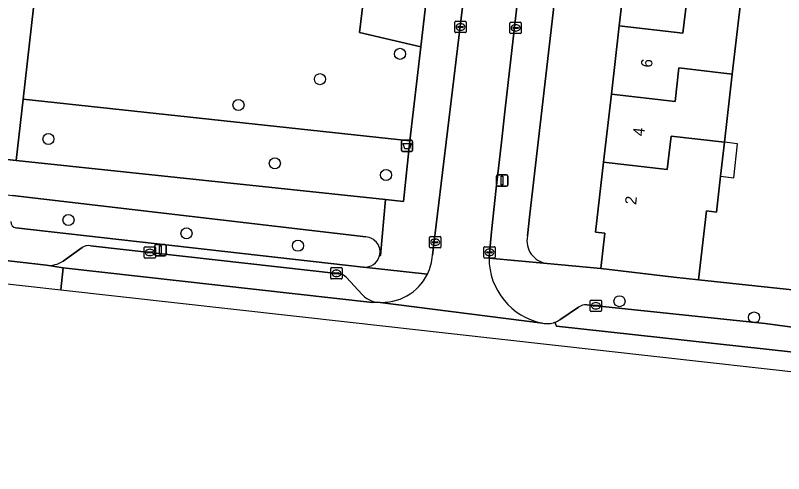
# Model space of a CAD drawing. Extents: x 162082 to 163401, y 388089 to 388636.
# Drawn here: x 162610.5 to 162678.4, y 388092.1 to 388132.5 of the extents above; entities that cross this region are included whole.
import ezdxf

# ---------------------------------------------------------------- set-up
doc = ezdxf.new("R2010")
doc.units = 0
for name, color, linetype in [('IMGEO_Afvalbak', 7, 'Continuous'), ('IMGEO_Boom', 7, 'Continuous'), ('IMGEO_Erf', 7, 'Continuous'), ('IMGEO_Fietspad_open', 7, 'Continuous'), ('IMGEO_Groenvoorziening', 7, 'Continuous'), ('IMGEO_Kolk', 7, 'Continuous'), ('IMGEO_Lichtmast', 7, 'Continuous'), ('IMGEO_Pand', 7, 'Continuous'), ('IMGEO_Pand_nummerreeks', 7, 'Continuous'), ('IMGEO_Pand_overbouw', 7, 'Continuous'), ('IMGEO_Parkeervlak_gesloten', 7, 'Continuous'), ('IMGEO_Rijbaan_lokaal_gesloten', 7, 'Continuous'), ('IMGEO_Rijbaan_lokaal_open', 7, 'Continuous'), ('IMGEO_Voetpad_open', 7, 'Continuous')]:
    doc.layers.add(name, color=color, linetype=linetype)

msp = doc.modelspace()

# ---------------------------------------------------------------- linework, layer by layer
at = {"layer": 'IMGEO_Afvalbak'}
for p, q in [((162644.619, 388120.597), (162644.619, 388121.397)), ((162644.619, 388121.397), (162644.619, 388120.597)), ((162644.719, 388121.497), (162645.509, 388121.497)), ((162645.509, 388121.497), (162644.719, 388121.497)), ((162645.609, 388121.397), (162645.609, 388120.597)), ((162645.609, 388120.597), (162645.609, 388121.397)), ((162645.509, 388120.497), (162644.719, 388120.497)), ((162644.719, 388120.497), (162645.509, 388120.497))]:
    msp.add_line(p, q, dxfattribs=at)
msp.add_lwpolyline([(162644.762, 388121.211), (162645.466, 388121.211), (162645.317, 388120.741), (162644.911, 388120.741), (162644.762, 388121.211)], dxfattribs=at)
for centre, start, end in [((162644.719, 388121.397), 90, 180), ((162644.719, 388121.397), 90, 180), ((162645.509, 388121.397), 0, 90), ((162645.509, 388121.397), 360, 90), ((162644.719, 388120.597), 180, 270), ((162644.719, 388120.597), 180, 270), ((162645.509, 388120.597), 270, 0), ((162645.509, 388120.597), 270, 0)]:
    msp.add_arc(centre, 0.1, start, end, dxfattribs=at)
at = {"layer": 'IMGEO_Boom'}
for centre in [(162644.494, 388129.121), (162637.421, 388126.886), (162630.234, 388124.612), (162613.457, 388121.6), (162633.443, 388119.458), (162643.265, 388118.431), (162615.226, 388114.447), (162625.645, 388113.282), (162635.48, 388112.179), (162663.87, 388107.283), (162675.753, 388105.851)]:
    msp.add_circle(centre, 0.489, dxfattribs=at)
at = {"layer": 'IMGEO_Erf'}
for points in [[(162661.941, 388166.636), (162655.964, 388114.983), (162655.74, 388113.043)], [(162657.492, 388110.617), (162662.214, 388110.161), (162662.574, 388113.29), (162661.759, 388113.384), (162662.469, 388119.553), (162663.161, 388125.571), (162663.853, 388131.589), (162664.545, 388137.607), (162665.238, 388143.626), (162665.93, 388149.644), (162666.622, 388155.663), (162667.332, 388161.831), (162672.859, 388161.195), (162673.195, 388164.118), (162677.989, 388163.566), (162677.28, 388157.402)], [(162674.513, 388133.345), (162673.821, 388127.33), (162673.129, 388121.316), (162672.784, 388118.318), (162672.421, 388115.157), (162671.557, 388115.256), (162670.857, 388109.168), (162682.179, 388107.971), (162683.276, 388117.486), (162684.27, 388126.338), (162681.465, 388126.651), (162681.782, 388129.481), (162684.587, 388129.167), (162684.969, 388132.561)]]:
    msp.add_lwpolyline(points, dxfattribs=at)
msp.add_arc((162657.73, 388112.634), 2.031, 168.39093, 263.28092, dxfattribs=at)
at = {"layer": 'IMGEO_Fietspad_open'}
msp.add_lwpolyline([(162618.361, 388188.104), (162615.148, 388188.311), (162612.162, 388159.668), (162610.42, 388144.075), (162608.339, 388125.455), (162607.732, 388120.019), (162610.616, 388119.717), (162611.227, 388125.114)], close=True, dxfattribs=at)
at = {"layer": 'IMGEO_Groenvoorziening'}
for points in [[(162647.106, 388182.185), (162652.348, 388181.486), (162652.494, 388182.789), (162661.001, 388181.725), (162661.305, 388184.711), (162649.768, 388186.014), (162618.336, 388189.565), (162618.361, 388188.104), (162611.227, 388125.114), (162645.375, 388121.434), (162646.317, 388129.731), (162640.919, 388131.009)], [(162652.348, 388181.486), (162647.106, 388182.185), (162640.919, 388131.009), (162646.317, 388129.731)], [(162645.375, 388121.434), (162611.227, 388125.114), (162610.616, 388119.717), (162643.205, 388116.25), (162644.798, 388116.081)]]:
    msp.add_lwpolyline(points, close=True, dxfattribs=at)
for points in [[(162641.48, 388112.962), (162610.292, 388116.62)], [(162610.592, 388113.761), (162641.25, 388110.302)]]:
    msp.add_lwpolyline(points, dxfattribs=at)
for centre, radius, start, end in [((162610.651, 388114.276), 0.518, 175.65427, 263.50781), ((162641.398, 388111.628), 1.336, 344.92485, 86.4787), ((162641.399, 388111.629), 1.335, 263.60083, 344.89376)]:
    msp.add_arc(centre, radius, start, end, dxfattribs=at)
at = {"layer": 'IMGEO_Kolk'}
for p, q in [((162649.337, 388131.068), (162649.337, 388131.92)), ((162649.412, 388131.994), (162650.264, 388131.994)), ((162649.825, 388131.774), (162649.85, 388131.774)), ((162650.338, 388131.92), (162650.338, 388131.068)), ((162654.199, 388130.991), (162654.199, 388131.843)), ((162654.274, 388131.917), (162655.126, 388131.917)), ((162654.687, 388131.697), (162654.712, 388131.697)), ((162655.2, 388131.843), (162655.2, 388130.991)), ((162650.264, 388130.994), (162649.412, 388130.994)), ((162649.596, 388131.488), (162649.596, 388131.5)), ((162650.034, 388131.451), (162649.636, 388131.451)), ((162649.639, 388131.537), (162650.037, 388131.537)), ((162649.848, 388131.214), (162649.823, 388131.214)), ((162650.08, 388131.5), (162650.08, 388131.488)), ((162655.126, 388130.917), (162654.274, 388130.917)), ((162654.458, 388131.411), (162654.458, 388131.423)), ((162654.896, 388131.374), (162654.498, 388131.374)), ((162654.501, 388131.46), (162654.899, 388131.46)), ((162654.71, 388131.137), (162654.685, 388131.137)), ((162654.942, 388131.423), (162654.942, 388131.411)), ((162647.104, 388112.064), (162647.104, 388112.916)), ((162647.179, 388112.99), (162648.031, 388112.99)), ((162647.592, 388112.77), (162647.617, 388112.77)), ((162648.105, 388112.916), (162648.105, 388112.064)), ((162621.913, 388111.162), (162621.913, 388112.014)), ((162621.988, 388112.088), (162622.84, 388112.088)), ((162622.914, 388112.014), (162622.914, 388111.162)), ((162648.031, 388111.99), (162647.179, 388111.99)), ((162647.363, 388112.484), (162647.363, 388112.496)), ((162647.801, 388112.447), (162647.403, 388112.447)), ((162647.406, 388112.533), (162647.804, 388112.533)), ((162647.615, 388112.21), (162647.59, 388112.21)), ((162647.847, 388112.496), (162647.847, 388112.484)), ((162651.89, 388111.172), (162651.89, 388112.024)), ((162651.965, 388112.098), (162652.817, 388112.098)), ((162652.891, 388112.024), (162652.891, 388111.172)), ((162622.172, 388111.582), (162622.172, 388111.594)), ((162622.61, 388111.545), (162622.212, 388111.545)), ((162622.215, 388111.631), (162622.613, 388111.631)), ((162622.424, 388111.308), (162622.399, 388111.308)), ((162622.401, 388111.868), (162622.426, 388111.868)), ((162622.656, 388111.594), (162622.656, 388111.582)), ((162652.149, 388111.592), (162652.149, 388111.604)), ((162652.587, 388111.555), (162652.189, 388111.555)), ((162652.192, 388111.641), (162652.59, 388111.641)), ((162652.401, 388111.318), (162652.376, 388111.318)), ((162652.378, 388111.878), (162652.403, 388111.878)), ((162652.633, 388111.604), (162652.633, 388111.592)), ((162622.84, 388111.088), (162621.988, 388111.088)), ((162652.817, 388111.098), (162651.965, 388111.098)), ((162638.377, 388109.323), (162638.377, 388110.175)), ((162638.452, 388110.249), (162639.304, 388110.249)), ((162638.865, 388110.029), (162638.89, 388110.029)), ((162639.378, 388110.175), (162639.378, 388109.323)), ((162639.304, 388109.249), (162638.452, 388109.249)), ((162638.636, 388109.743), (162638.636, 388109.755)), ((162639.074, 388109.706), (162638.676, 388109.706)), ((162638.679, 388109.792), (162639.077, 388109.792)), ((162638.888, 388109.469), (162638.863, 388109.469)), ((162639.12, 388109.755), (162639.12, 388109.743)), ((162661.283, 388106.457), (162661.283, 388107.309)), ((162661.358, 388107.383), (162662.21, 388107.383)), ((162661.771, 388107.163), (162661.796, 388107.163)), ((162662.284, 388107.309), (162662.284, 388106.457)), ((162661.542, 388106.877), (162661.542, 388106.889)), ((162661.98, 388106.84), (162661.582, 388106.84)), ((162661.585, 388106.926), (162661.983, 388106.926)), ((162661.794, 388106.603), (162661.769, 388106.603)), ((162662.026, 388106.889), (162662.026, 388106.877)), ((162662.21, 388106.383), (162661.358, 388106.383))]:
    msp.add_line(p, q, dxfattribs=at)
for points in [[(162649.337, 388131.068), (162649.337, 388131.92)], [(162649.412, 388131.994), (162650.264, 388131.994)], [(162650.338, 388131.92), (162650.338, 388131.068)], [(162654.199, 388130.991), (162654.199, 388131.843)], [(162654.274, 388131.917), (162655.126, 388131.917)], [(162655.2, 388131.843), (162655.2, 388130.991)], [(162650.264, 388130.994), (162649.412, 388130.994)], [(162655.126, 388130.917), (162654.274, 388130.917)], [(162647.104, 388112.064), (162647.104, 388112.916)], [(162647.179, 388112.99), (162648.031, 388112.99)], [(162648.105, 388112.916), (162648.105, 388112.064)], [(162621.913, 388111.162), (162621.913, 388112.014)], [(162621.988, 388112.088), (162622.84, 388112.088)], [(162622.914, 388112.014), (162622.914, 388111.162)], [(162648.031, 388111.99), (162647.179, 388111.99)], [(162651.89, 388111.172), (162651.89, 388112.024)], [(162651.965, 388112.098), (162652.817, 388112.098)], [(162652.891, 388112.024), (162652.891, 388111.172)], [(162622.84, 388111.088), (162621.988, 388111.088)], [(162652.817, 388111.098), (162651.965, 388111.098)], [(162638.377, 388109.323), (162638.377, 388110.175)], [(162638.452, 388110.249), (162639.304, 388110.249)], [(162639.378, 388110.175), (162639.378, 388109.323)], [(162639.304, 388109.249), (162638.452, 388109.249)], [(162661.283, 388106.457), (162661.283, 388107.309)], [(162661.358, 388107.383), (162662.21, 388107.383)], [(162662.284, 388107.309), (162662.284, 388106.457)], [(162662.21, 388106.383), (162661.358, 388106.383)]]:
    msp.add_lwpolyline(points, dxfattribs=at)
for centre, radius, start, end in [((162649.414, 388131.918), 0.0765, 91.55205, 178.44795), ((162649.414, 388131.918), 0.0765, 91.55205, 178.44795), ((162650.262, 388131.918), 0.0765, 1.55205, 88.44795), ((162650.262, 388131.918), 0.0765, 1.55205, 88.44795), ((162654.276, 388131.841), 0.0765, 91.55205, 178.44795), ((162654.276, 388131.841), 0.0765, 91.55205, 178.44795), ((162655.124, 388131.841), 0.0765, 1.55205, 88.44795), ((162655.124, 388131.841), 0.0765, 1.55205, 88.44795), ((162649.414, 388131.07), 0.0765, 181.55205, 268.44795), ((162649.414, 388131.07), 0.0765, 181.55205, 268.44795), ((162649.636, 388131.497), 0.0403, 85.87752, 175.75265), ((162649.633, 388131.487), 0.0366, 178.93798, 274.71019), ((162650.037, 388131.494), 0.043, 264.86636, 352.45326), ((162650.041, 388131.499), 0.0386, 1.73085, 96.63898), ((162650.262, 388131.07), 0.0765, 271.55205, 358.44795), ((162650.262, 388131.07), 0.0765, 271.55205, 358.44795), ((162654.276, 388130.993), 0.0765, 181.55205, 268.44795), ((162654.276, 388130.993), 0.0765, 181.55205, 268.44795), ((162654.498, 388131.42), 0.0403, 85.87752, 175.75265), ((162654.495, 388131.41), 0.0366, 178.93798, 274.71019), ((162654.899, 388131.417), 0.043, 264.86636, 352.45326), ((162654.903, 388131.422), 0.0386, 1.73085, 96.63898), ((162655.124, 388130.993), 0.0765, 271.55205, 358.44795), ((162655.124, 388130.993), 0.0765, 271.55205, 358.44795), ((162647.181, 388112.914), 0.0765, 91.55205, 178.44795), ((162647.181, 388112.914), 0.0765, 91.55205, 178.44795), ((162648.029, 388112.914), 0.0765, 1.55205, 88.44795), ((162648.029, 388112.914), 0.0765, 1.55205, 88.44795), ((162621.99, 388112.012), 0.0765, 91.55205, 178.44795), ((162621.99, 388112.012), 0.0765, 91.55205, 178.44795), ((162622.838, 388112.012), 0.0765, 1.55205, 88.44795), ((162622.838, 388112.012), 0.0765, 1.55205, 88.44795), ((162647.181, 388112.066), 0.0765, 181.55205, 268.44795), ((162647.181, 388112.066), 0.0765, 181.55205, 268.44795), ((162647.403, 388112.493), 0.0403, 85.87752, 175.75265), ((162647.4, 388112.483), 0.0366, 178.93798, 274.71019), ((162647.804, 388112.49), 0.043, 264.86636, 352.45326), ((162647.808, 388112.495), 0.0386, 1.73085, 96.63898), ((162648.029, 388112.066), 0.0765, 271.55205, 358.44795), ((162648.029, 388112.066), 0.0765, 271.55205, 358.44795), ((162651.967, 388112.022), 0.0765, 91.55205, 178.44795), ((162651.967, 388112.022), 0.0765, 91.55205, 178.44795), ((162652.815, 388112.022), 0.0765, 1.55205, 88.44795), ((162652.815, 388112.022), 0.0765, 1.55205, 88.44795), ((162622.212, 388111.591), 0.0403, 85.87752, 175.75265), ((162622.209, 388111.581), 0.0366, 178.93798, 274.71019), ((162622.613, 388111.588), 0.043, 264.86636, 352.45326), ((162622.617, 388111.593), 0.0386, 1.73085, 96.63898), ((162652.189, 388111.601), 0.0403, 85.87752, 175.75265), ((162652.186, 388111.591), 0.0366, 178.93798, 274.71019), ((162652.59, 388111.598), 0.043, 264.86636, 352.45326), ((162652.594, 388111.603), 0.0386, 1.73085, 96.63898), ((162621.99, 388111.164), 0.0765, 181.55205, 268.44795), ((162621.99, 388111.164), 0.0765, 181.55205, 268.44795), ((162622.838, 388111.164), 0.0765, 271.55205, 358.44795), ((162622.838, 388111.164), 0.0765, 271.55205, 358.44795), ((162651.967, 388111.174), 0.0765, 181.55205, 268.44795), ((162651.967, 388111.174), 0.0765, 181.55205, 268.44795), ((162652.815, 388111.174), 0.0765, 271.55205, 358.44795), ((162652.815, 388111.174), 0.0765, 271.55205, 358.44795), ((162638.454, 388110.173), 0.0765, 91.55205, 178.44795), ((162638.454, 388110.173), 0.0765, 91.55205, 178.44795), ((162639.302, 388110.173), 0.0765, 1.55205, 88.44795), ((162639.302, 388110.173), 0.0765, 1.55205, 88.44795), ((162638.454, 388109.325), 0.0765, 181.55205, 268.44795), ((162638.454, 388109.325), 0.0765, 181.55205, 268.44795), ((162638.676, 388109.752), 0.0403, 85.87752, 175.75265), ((162638.673, 388109.742), 0.0366, 178.93798, 274.71019), ((162639.077, 388109.749), 0.043, 264.86636, 352.45326), ((162639.081, 388109.754), 0.0386, 1.73085, 96.63898), ((162639.302, 388109.325), 0.0765, 271.55205, 358.44795), ((162639.302, 388109.325), 0.0765, 271.55205, 358.44795), ((162661.36, 388107.307), 0.0765, 91.55205, 178.44795), ((162661.36, 388107.307), 0.0765, 91.55205, 178.44795), ((162662.208, 388107.307), 0.0765, 1.55205, 88.44795), ((162662.208, 388107.307), 0.0765, 1.55205, 88.44795), ((162661.582, 388106.886), 0.0403, 85.87752, 175.75265), ((162661.579, 388106.876), 0.0366, 178.93798, 274.71019), ((162661.983, 388106.883), 0.043, 264.86636, 352.45326), ((162661.987, 388106.888), 0.0386, 1.73085, 96.63898), ((162661.36, 388106.459), 0.0765, 181.55205, 268.44795), ((162661.36, 388106.459), 0.0765, 181.55205, 268.44795), ((162662.208, 388106.459), 0.0765, 271.55205, 358.44795), ((162662.208, 388106.459), 0.0765, 271.55205, 358.44795)]:
    msp.add_arc(centre, radius, start, end, dxfattribs=at)
for centre, major_axis, ratio, start_param, end_param in [((162649.824, 388131.494), (-0.387, 0.002), 0.722429, 4.712389, 7.853982), ((162649.849, 388131.494), (-0.39, 0.002), 0.717154, 1.570796, 4.712389), ((162654.686, 388131.417), (-0.387, 0.002), 0.722429, 4.712389, 7.853982), ((162654.711, 388131.417), (-0.39, 0.002), 0.717154, 1.570796, 4.712389), ((162647.591, 388112.49), (-0.387, 0.002), 0.722429, 4.712389, 7.853982), ((162647.616, 388112.49), (-0.39, 0.002), 0.717154, 1.570796, 4.712389), ((162622.4, 388111.588), (-0.387, 0.002), 0.722429, 4.712389, 7.853982), ((162622.425, 388111.588), (-0.39, 0.002), 0.717154, 1.570796, 4.712389), ((162652.377, 388111.598), (-0.387, 0.002), 0.722429, 4.712389, 7.853982), ((162652.402, 388111.598), (-0.39, 0.002), 0.717154, 1.570796, 4.712389), ((162638.864, 388109.749), (-0.387, 0.002), 0.722429, 4.712389, 7.853982), ((162638.889, 388109.749), (-0.39, 0.002), 0.717154, 1.570796, 4.712389), ((162661.77, 388106.883), (-0.387, 0.002), 0.722429, 4.712389, 7.853982), ((162661.795, 388106.883), (-0.39, 0.002), 0.717154, 1.570796, 4.712389)]:
    msp.add_ellipse(centre, major_axis=major_axis, ratio=ratio, start_param=start_param, end_param=end_param, dxfattribs=at)
at = {"layer": 'IMGEO_Lichtmast'}
for p, q in [((162653.008, 388117.534), (162653.008, 388118.334)), ((162653.008, 388118.334), (162653.008, 388117.534)), ((162653.108, 388118.434), (162653.898, 388118.434)), ((162653.898, 388118.434), (162653.108, 388118.434)), ((162653.998, 388118.334), (162653.998, 388117.534)), ((162653.998, 388117.534), (162653.998, 388118.334)), ((162653.898, 388117.434), (162653.108, 388117.434)), ((162653.108, 388117.434), (162653.898, 388117.434)), ((162622.847, 388111.385), (162622.847, 388112.185)), ((162622.847, 388112.185), (162622.847, 388111.385)), ((162622.947, 388112.285), (162623.737, 388112.285)), ((162623.737, 388112.285), (162622.947, 388112.285)), ((162623.837, 388112.185), (162623.837, 388111.385)), ((162623.837, 388111.385), (162623.837, 388112.185)), ((162623.737, 388111.285), (162622.947, 388111.285)), ((162622.947, 388111.285), (162623.737, 388111.285))]:
    msp.add_line(p, q, dxfattribs=at)
for points in [[(162653.428, 388118.309), (162653.578, 388118.309), (162653.578, 388117.559), (162653.428, 388117.559), (162653.428, 388118.309)], [(162623.267, 388112.16), (162623.417, 388112.16), (162623.417, 388111.41), (162623.267, 388111.41), (162623.267, 388112.16)]]:
    msp.add_lwpolyline(points, dxfattribs=at)
for centre, start, end in [((162653.108, 388118.334), 90, 180), ((162653.108, 388118.334), 90, 180), ((162653.898, 388118.334), 0, 90), ((162653.898, 388118.334), 360, 90), ((162653.108, 388117.534), 180, 270), ((162653.108, 388117.534), 180, 270), ((162653.898, 388117.534), 270, 0), ((162653.898, 388117.534), 270, 0), ((162622.947, 388112.185), 90, 180), ((162622.947, 388112.185), 90, 180), ((162623.737, 388112.185), 0, 90), ((162623.737, 388112.185), 360, 90), ((162622.947, 388111.385), 180, 270), ((162622.947, 388111.385), 180, 270), ((162623.737, 388111.385), 270, 0), ((162623.737, 388111.385), 270, 0)]:
    msp.add_arc(centre, 0.1, start, end, dxfattribs=at)
at = {"layer": 'IMGEO_Pand'}
for points in [[(162675.205, 388139.359), (162670.502, 388139.904), (162670.164, 388136.962), (162664.545, 388137.607), (162663.853, 388131.589), (162669.472, 388130.944), (162669.81, 388133.889), (162674.513, 388133.345)], [(162673.821, 388127.33), (162674.513, 388133.345), (162669.81, 388133.889), (162669.472, 388130.944), (162663.853, 388131.589), (162663.161, 388125.571), (162668.78, 388124.925), (162669.119, 388127.874)], [(162673.821, 388127.33), (162669.119, 388127.874), (162668.78, 388124.925), (162663.161, 388125.571), (162662.469, 388119.553), (162668.088, 388118.908), (162668.427, 388121.86), (162673.129, 388121.316)], [(162673.129, 388121.316), (162668.427, 388121.86), (162668.088, 388118.908), (162662.469, 388119.553), (162661.759, 388113.384), (162662.574, 388113.29), (162662.214, 388110.161), (162668.681, 388109.418), (162670.857, 388109.168), (162671.557, 388115.256), (162672.421, 388115.157), (162672.784, 388118.318)]]:
    msp.add_lwpolyline(points, close=True, dxfattribs=at)
at = {"layer": 'IMGEO_Pand_overbouw'}
msp.add_lwpolyline([(162674.301, 388121.18), (162673.129, 388121.316), (162672.784, 388118.318), (162673.955, 388118.183)], close=True, dxfattribs=at)
at = {"layer": 'IMGEO_Parkeervlak_gesloten'}
for points in [[(162616.425, 388112.034), (162614.746, 388110.832)], [(162639.179, 388109.698), (162617.182, 388112.182)], [(162613.276, 388110.455), (162614.768, 388110.217), (162642.059, 388107.16), (162642.511, 388107.196)], [(162641.153, 388107.879), (162639.755, 388109.374)], [(162660.263, 388106.758), (162658.597, 388105.646)], [(162818.175, 388097.964), (162813.273, 388098.093), (162778.686, 388099.006), (162773.226, 388099.133), (162751.947, 388099.538), (162744.969, 388099.668), (162734.332, 388099.937), (162723.767, 388100.411), (162721.042, 388100.533), (162687.414, 388104.072), (162680.434, 388104.818), (162676.729, 388105.31), (162660.98, 388106.977)], [(162658.176, 388105.434), (162658.296, 388105.083), (162718.662, 388098.447), (162728.664, 388097.932), (162862.144, 388094.92), (162891.178, 388094.283), (162891.207, 388096.101), (162889.955, 388096.125), (162887.136, 388096.178), (162870.728, 388096.577), (162866.082, 388096.7), (162818.175, 388097.964)]]:
    msp.add_lwpolyline(points, dxfattribs=at)
for centre, radius, start, end in [((162617.013, 388111.038), 1.157, 81.58503, 120.53953), ((162613.498, 388112.643), 2.2, 264.20458, 304.56384), ((162638.96, 388108.634), 1.086, 42.93278, 78.35171), ((162642.674, 388109.223), 2.03, 221.46848, 237.35109), ((162642.684, 388109.229), 2.04, 237.19567, 265.12488), ((162660.925, 388105.873), 1.106, 87.17035, 126.79911), ((162657.474, 388107.352), 2.043, 290.10298, 303.35328)]:
    msp.add_arc(centre, radius, start, end, dxfattribs=at)
at = {"layer": 'IMGEO_Rijbaan_lokaal_gesloten'}
for points in [[(162592.276, 388113.174), (162592.217, 388112.69), (162591.987, 388110.803), (162591.987, 388110.802), (162598.361, 388110.09), (162611.391, 388108.635), (162614.551, 388108.282)], [(162614.551, 388108.282), (162614.768, 388110.217), (162613.276, 388110.455), (162593.38, 388112.74)], [(162657.068, 388105.345), (162642.511, 388107.196), (162642.059, 388107.16), (162614.768, 388110.217), (162614.551, 388108.282)], [(162614.551, 388108.282), (162640.082, 388105.43), (162649.021, 388104.431), (162698.466, 388098.908), (162712.432, 388097.348), (162866.457, 388092.792), (162891.143, 388092.062), (162891.178, 388094.283), (162862.144, 388094.92), (162728.664, 388097.932), (162718.662, 388098.447), (162658.296, 388105.083), (162658.176, 388105.434)]]:
    msp.add_lwpolyline(points, dxfattribs=at)
msp.add_arc((162657.462, 388107.376), 2.069, 259.0088, 290.17604, dxfattribs=at)
at = {"layer": 'IMGEO_Rijbaan_lokaal_open'}
for points in [[(162657.14, 388153.984), (162657.345, 388155.801), (162657.696, 388159.177), (162657.747, 388159.621), (162652.85, 388160.097), (162650.451, 388136.91), (162647.355, 388111.336)], [(162652.357, 388111.094), (162652.359, 388111.236), (162652.592, 388113.689), (162652.996, 388117.268), (162653.424, 388121.06), (162653.786, 388124.269), (162654.047, 388126.579), (162654.369, 388129.428), (162655.095, 388135.868), (162655.776, 388141.901), (162656.055, 388144.368), (162656.44, 388147.781), (162656.662, 388149.749), (162657.14, 388153.984)], [(162642.511, 388107.196), (162657.068, 388105.345)]]:
    msp.add_lwpolyline(points, dxfattribs=at)
for centre, radius, start, end in [((162642.909, 388111.631), 4.456, 334.09387, 356.20742), ((162658.188, 388111.068), 5.831, 179.7397, 258.9259), ((162642.913, 388111.63), 4.452, 264.82242, 334.08307)]:
    msp.add_arc(centre, radius, start, end, dxfattribs=at)
at = {"layer": 'IMGEO_Voetpad_open'}
for points in [[(162660.458, 388176.442), (162661.001, 388181.725), (162652.494, 388182.789), (162652.348, 388181.486), (162646.317, 388129.731), (162645.375, 388121.434), (162644.798, 388116.081), (162643.205, 388116.25), (162642.758, 388111.326), (162642.688, 388111.281)], [(162658.572, 388166.654), (162658.093, 388162.445), (162657.747, 388159.621), (162657.696, 388159.177), (162657.345, 388155.801), (162657.14, 388153.984), (162656.662, 388149.749), (162656.44, 388147.781), (162656.055, 388144.368), (162655.776, 388141.901), (162655.095, 388135.868), (162654.369, 388129.428), (162654.047, 388126.579), (162653.786, 388124.269), (162653.424, 388121.06), (162652.996, 388117.268), (162652.592, 388113.689), (162652.359, 388111.236), (162652.357, 388111.094), (162657.492, 388110.617)], [(162655.74, 388113.043), (162655.964, 388114.983), (162661.941, 388166.636)], [(162647.355, 388111.336), (162650.451, 388136.91)], [(162499.756, 388129.221), (162500, 388129.196), (162518.28, 388127.229), (162521.291, 388126.898), (162529.338, 388126.015), (162541.672, 388124.59), (162543.266, 388124.406), (162575.155, 388120.722), (162587.893, 388119.25), (162596.28, 388118.264), (162602.116, 388117.578), (162607.328, 388116.967), (162610.292, 388116.62), (162641.48, 388112.962)], [(162642.688, 388111.281), (162642.758, 388111.326), (162643.205, 388116.25), (162610.616, 388119.717), (162607.732, 388120.019), (162600.984, 388120.735), (162597.934, 388121.065), (162596.587, 388121.223), (162594.414, 388121.477), (162575.783, 388123.657)], [(162752.175, 388112.658), (162751.303, 388112.757), (162748.395, 388113.098), (162748.067, 388110.086), (162684.724, 388117.321), (162683.276, 388117.486), (162682.179, 388107.971), (162670.857, 388109.168), (162668.681, 388109.418), (162662.214, 388110.161), (162657.492, 388110.617), (162652.357, 388111.094)], [(162646.917, 388109.684), (162641.26, 388110.299), (162641.25, 388110.302), (162610.592, 388113.761)], [(162593.38, 388112.74), (162613.276, 388110.455)], [(162660.98, 388106.977), (162676.729, 388105.31), (162680.434, 388104.818), (162680.522, 388105.889), (162687.541, 388105.077), (162687.414, 388104.072), (162721.042, 388100.533), (162723.767, 388100.411), (162734.332, 388099.937), (162744.969, 388099.668), (162745.028, 388100.744), (162751.331, 388100.63), (162751.357, 388102.059), (162751.719, 388106.5), (162751.712, 388106.508), (162752.175, 388112.658)], [(162614.746, 388110.832), (162616.425, 388112.034)], [(162617.182, 388112.182), (162639.179, 388109.698)], [(162641.25, 388110.302), (162641.26, 388110.299), (162646.917, 388109.684)], [(162639.755, 388109.374), (162641.153, 388107.879)], [(162658.597, 388105.646), (162660.263, 388106.758)]]:
    msp.add_lwpolyline(points, dxfattribs=at)
for centre, radius, start, end in [((162610.651, 388114.276), 0.518, 175.65427, 263.50781), ((162641.398, 388111.628), 1.336, 344.92485, 86.4787), ((162657.73, 388112.634), 2.031, 168.39093, 263.28092), ((162617.013, 388111.038), 1.157, 81.58503, 120.53953), ((162641.399, 388111.629), 1.335, 263.60083, 344.89376), ((162642.909, 388111.631), 4.456, 334.09387, 356.20742), ((162613.498, 388112.643), 2.2, 264.20458, 304.56384), ((162658.188, 388111.068), 5.831, 179.7397, 258.9259), ((162638.96, 388108.634), 1.086, 42.93278, 78.35171), ((162642.913, 388111.63), 4.452, 264.82242, 334.08307), ((162642.674, 388109.223), 2.03, 221.46848, 237.35109), ((162642.684, 388109.229), 2.04, 237.19567, 265.12488), ((162660.925, 388105.873), 1.106, 87.17035, 126.79911), ((162657.462, 388107.376), 2.069, 259.0088, 290.17604), ((162657.474, 388107.352), 2.043, 290.10298, 303.35328)]:
    msp.add_arc(centre, radius, start, end, dxfattribs=at)

# ---------------------------------------------------------------- texts
at = {"layer": 'IMGEO_Pand_nummerreeks'}
for s, rotation, p in [('6', 83.43794, (162666.728, 388127.875)), ('4', 83.43794, (162666.031, 388121.819)), ('2', 83.43984, (162665.334, 388115.763))]:
    msp.add_text(s, height=1, rotation=rotation, dxfattribs=at).set_placement(p)

doc.saveas('drawing.dxf')
